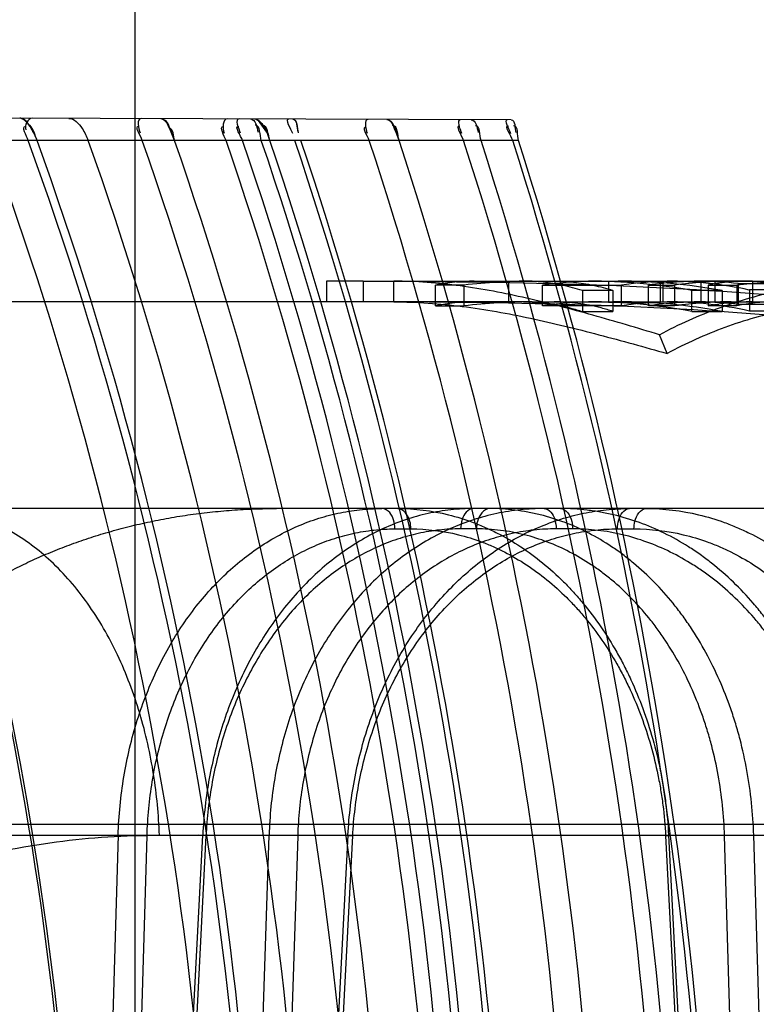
# Model space of a CAD drawing. Header units: millimetres. Extents: x 0 to 297, y 0 to 210.
# Tile 328 of 499: x 145.2121 to 145.287, y 160.0511 to 160.1511. Entities that reach past the tile are written whole.
import ezdxf

# ---------------------------------------------------------------- set-up
doc = ezdxf.new("R2010")
doc.units = ezdxf.units.MM
doc.header["$LTSCALE"] = 16.335
doc.layers.get('0').update_dxf_attribs({"linetype": 'CONTINUOUS'})
doc.layers.add('INTFCLR_1', color=7, linetype='CONTINUOUS')
doc.layers.add('INTFCLR_144815', color=7, linetype='CONTINUOUS')

msp = doc.modelspace()

# ---------------------------------------------------------------- linework, layer by layer
at = {"color": 9, "linetype": 'Continuous'}
msp.add_line((145.2238034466, 160.9997287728), (145.2238034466, 147.9284647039), dxfattribs=at)
at = {"layer": 'INTFCLR_1', "color": 9, "linetype": 'Continuous'}
for p, q in [((145.2620396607, 160.1409460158), (145.1593262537, 160.1413045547)), ((145.2627983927, 160.1388507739), (145.1584538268, 160.1388507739))]:
    msp.add_line(p, q, dxfattribs=at)
at = {"layer": 'INTFCLR_1', "color": 7, "linetype": 'Continuous'}
for p, q in [((145.2125578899, 160.1409433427), (145.2125063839, 160.1409801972)), ((145.2363398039, 160.1408669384), (145.2362934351, 160.14090233)), ((145.2363398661, 160.1408668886), (145.2371872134, 160.1396883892)), ((145.2275031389, 160.1397021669), (145.227846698, 160.1388507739)), ((145.227846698, 160.1388507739), (145.2275035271, 160.1397013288)), ((145.2506661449, 160.1388507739), (145.2503543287, 160.1396714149)), ((145.2503547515, 160.1396704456), (145.2506661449, 160.1388507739))]:
    msp.add_line(p, q, dxfattribs=at)
for points in [[(145.2123106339, 160.1410852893), (145.212264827, 160.141100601), (145.2122208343, 160.1411114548), (145.2121784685, 160.1411179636), (145.2121377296, 160.1411202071)], [(145.2123104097, 160.1410853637), (145.2123571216, 160.1410658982), (145.2124052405, 160.1410420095), (145.2124547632, 160.1410136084), (145.2125056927, 160.1409806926), (145.2125580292, 160.1409432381)], [(145.2361170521, 160.1410033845), (145.2360757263, 160.1410181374), (145.2360360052, 160.1410286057), (145.2359977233, 160.1410348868), (145.2359608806, 160.1410370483)], [(145.2361168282, 160.1410034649), (145.2361589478, 160.1409847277), (145.2362023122, 160.1409617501), (145.2362469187, 160.1409344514), (145.23629277, 160.1409028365), (145.2363398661, 160.1408668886)]]:
    msp.add_lwpolyline(points, dxfattribs=at)
at = {"layer": 'INTFCLR_1', "color": 6, "linetype": 'Continuous'}
for centre, radius, start, end in [((144.8589677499, 160.0104646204), 0.3589132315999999, 359.2634397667, 20.9595063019), ((144.8588208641, 160.0104645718), 0.3593183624, 359.2642780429, 20.9347710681), ((144.8601405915, 160.0104646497), 0.3717883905, 359.2889439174, 20.2013567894), ((144.8602869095, 160.0104646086), 0.3753259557, 359.2956524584, 20.0027825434), ((144.859114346, 160.0104646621), 0.3772831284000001, 359.2992983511, 19.8946138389), ((144.8589674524, 160.0104646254), 0.3823107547, 359.3085189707, 19.6221788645), ((144.8599994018, 160.0104660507), 0.3865155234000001, 359.3158305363, 19.3998935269), ((144.8592651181, 160.0104653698), 0.3903014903, 359.3225670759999, 19.2043971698), ((144.8601402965, 160.0104646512), 0.3944228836, 359.3297505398, 18.9960965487), ((144.8598494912, 160.0104650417), 0.3962836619, 359.3328413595, 18.9034484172), ((144.8594088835, 160.0104649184), 0.3985038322, 359.3365762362, 18.7941893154), ((144.8591140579, 160.0104646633), 0.3996065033, 359.3384435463, 18.7404322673), ((144.8597011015, 160.010464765), 0.4014449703, 359.3414588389, 18.6514187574), ((144.859554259, 160.010464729), 0.4021768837, 359.3426624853, 18.6162324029), ((144.8599983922, 160.0104654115), 0.4083350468, 359.3524804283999, 18.3253128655), ((144.8592642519, 160.0104652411), 0.4119203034, 359.3581402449, 18.1602453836), ((144.8598488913, 160.0104649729), 0.4175927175, 359.3668962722, 17.9051785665), ((144.859408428, 160.0104648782), 0.4197001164, 359.3700882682, 17.81226521), ((144.8597007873, 160.0104647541), 0.4224936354, 359.3742702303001, 17.690603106), ((144.8595539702, 160.0104647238), 0.4231891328, 359.3753027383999, 17.6605754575)]:
    msp.add_arc(centre, radius, start, end, dxfattribs=at)
at = {"layer": 'INTFCLR_1', "color": 7, "linetype": 'Continuous'}
msp.add_open_spline([(145.2138812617, 160.1388507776), (145.2137257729, 160.1392805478), (145.2133182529, 160.1400800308), (145.2126528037, 160.1411211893), (145.2121377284, 160.1411202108)], degree=3, knots=[0, 0, 0, 0, 0.470145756, 1, 1, 1, 1], dxfattribs=at)
at = {"layer": 'INTFCLR_1', "color": 6, "linetype": 'Continuous'}
for points in [[(145.2133832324, 160.1411158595), (145.2129354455, 160.1411174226), (145.2125740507, 160.1403643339), (145.2127272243, 160.1399435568)], [(145.2244482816, 160.141077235), (145.223961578, 160.1410789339), (145.2241776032, 160.1400802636), (145.2243392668, 160.1396211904)], [(145.2332133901, 160.1410466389), (145.2327173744, 160.1410483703), (145.2327175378, 160.1400656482), (145.2328789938, 160.1395966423)], [(145.2343979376, 160.141042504), (145.2339210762, 160.1410441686), (145.2343673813, 160.1400684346), (145.2345218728, 160.1396172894)], [(145.2355741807, 160.1410383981), (145.2360894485, 160.1410365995), (145.2361827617, 160.1401884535), (145.2363487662, 160.1397006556)], [(145.2394686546, 160.1410248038), (145.2389792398, 160.1410265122), (145.2396623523, 160.1400626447), (145.2398188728, 160.1395989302)], [(145.2398559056, 160.141023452), (145.2403316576, 160.1410217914), (145.2402419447, 160.1401522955), (145.2403938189, 160.139701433)], [(145.2398559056, 160.141023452), (145.2403586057, 160.1410216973), (145.240260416, 160.1401015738), (145.2404208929, 160.1396251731)], [(145.2129717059, 160.1388507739), (145.2128042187, 160.1393108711), (145.2122403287, 160.1403013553), (145.2127299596, 160.1402996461)], [(145.224569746, 160.1388507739), (145.2244041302, 160.1393210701), (145.2237197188, 160.1403064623), (145.2242183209, 160.1403047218)], [(145.2330832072, 160.1388507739), (145.2329260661, 160.1393072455), (145.2323216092, 160.1402736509), (145.2328043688, 160.1402719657)], [(145.2347598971, 160.1388507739), (145.2345988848, 160.1393209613), (145.2338658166, 160.140289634), (145.2343628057, 160.1402878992)], [(145.2366652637, 160.1388507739), (145.2364840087, 160.1393833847), (145.2365915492, 160.1404120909), (145.2360289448, 160.1404140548)], [(145.2476253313, 160.1388507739), (145.2474749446, 160.139304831), (145.2468286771, 160.1402516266), (145.2473069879, 160.140249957)], [(145.2475152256, 160.1409967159), (145.2470458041, 160.1409983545), (145.2472691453, 160.1400375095), (145.2474167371, 160.139591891)], [(145.2572161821, 160.1388507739), (145.2570558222, 160.1393471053), (145.2563116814, 160.1403698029), (145.256833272, 160.1403679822)], [(145.2568869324, 160.1409640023), (145.2564265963, 160.1409656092), (145.2568587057, 160.1400256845), (145.2570002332, 160.1395876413)], [(145.2579967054, 160.1409601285), (145.258487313, 160.1409584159), (145.2585522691, 160.1401355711), (145.2587023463, 160.1396684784)], [(145.2589897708, 160.1388507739), (145.2588252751, 160.1393627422), (145.2589489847, 160.140354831), (145.2584112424, 160.1403567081)], [(145.2616738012, 160.1409472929), (145.2612024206, 160.1409489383), (145.2618503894, 160.1400188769), (145.2619936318, 160.1395697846)], [(145.2622152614, 160.1388507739), (145.2620562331, 160.1393493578), (145.2612500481, 160.1403591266), (145.2617733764, 160.1403572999)], [(145.2620396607, 160.1409460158), (145.2624957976, 160.1409444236), (145.2623922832, 160.140103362), (145.2625306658, 160.13966872)], [(145.2627983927, 160.1388507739), (145.2626380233, 160.139354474), (145.2628206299, 160.1403517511), (145.2622920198, 160.1403535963)]]:
    msp.add_open_spline(points, degree=3, dxfattribs=at)
msp.add_open_spline([(145.2171080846, 160.1411028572), (145.217673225, 160.1411008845), (145.2184804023, 160.1401457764), (145.2189230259, 160.1392811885), (145.2190764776, 160.1388507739)], degree=3, knots=[0, 0, 0, 0, 0.5529271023, 1, 1, 1, 1], dxfattribs=at)
at = {"layer": 'INTFCLR_1', "color": 7, "linetype": 'Continuous'}
for points in [[(145.2264598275, 160.1410702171), (145.2270338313, 160.1410681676), (145.2273151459, 160.1402428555), (145.2275038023, 160.1397007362)], [(145.2264598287, 160.1410702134), (145.2269409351, 160.141068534), (145.2271730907, 160.1403920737), (145.2273785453, 160.1399570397)], [(145.2359608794, 160.1410370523), (145.2364333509, 160.1410355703), (145.2368349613, 160.1405061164), (145.2369863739, 160.140058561)], [(145.2125580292, 160.1409432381), (145.2129721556, 160.1406375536), (145.2133205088, 160.1402010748), (145.2134975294, 160.1397177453)], [(145.2138812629, 160.1388507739), (145.2136819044, 160.1393960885), (145.2135436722, 160.1400515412), (145.2130756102, 160.1403950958)], [(145.2275035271, 160.1397013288), (145.2272989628, 160.1401347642), (145.227215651, 160.1409157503), (145.2267363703, 160.1409174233)], [(145.2278466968, 160.1388507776), (145.2276998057, 160.1392725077), (145.2277618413, 160.1400824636), (145.2273152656, 160.1400806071)], [(145.2375349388, 160.138850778), (145.2373519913, 160.139390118), (145.2373464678, 160.1403829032), (145.2367769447, 160.1403820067)], [(145.2375349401, 160.1388507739), (145.2373557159, 160.1393734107), (145.2372416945, 160.139999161), (145.2368066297, 160.1403397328)], [(145.2494076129, 160.1409901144), (145.2499494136, 160.1409880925), (145.2501864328, 160.1401843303), (145.2503551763, 160.1396694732)], [(145.2494076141, 160.1409901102), (145.2498610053, 160.1409885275), (145.2500576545, 160.1403300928), (145.2502418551, 160.1399158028)], [(145.2503543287, 160.1396714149), (145.2501701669, 160.1400856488), (145.2501136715, 160.140839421), (145.2496603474, 160.1408410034)], [(145.2506661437, 160.138850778), (145.2504943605, 160.1393744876), (145.2505561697, 160.1403683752), (145.25000501, 160.1403663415)]]:
    msp.add_open_spline(points, degree=3, dxfattribs=at)
at = {"layer": 'INTFCLR_144815', "color": 6, "linetype": 'Continuous'}
for p, q in [((145.2433002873, 160.1245647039), (145.2433002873, 160.1224647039)), ((145.2470175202, 160.1245647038), (145.2433002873, 160.1245647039)), ((145.2572541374, 160.1241592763), (145.254355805, 160.1241592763)), ((145.254355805, 160.1220438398), (145.254355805, 160.1241591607)), ((145.2572541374, 160.1241593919), (145.2572541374, 160.1220440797)), ((145.2617730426, 160.1245647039), (145.2617730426, 160.1224647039)), ((145.2652341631, 160.1220555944), (145.2652341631, 160.1241704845)), ((145.2652341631, 160.1241658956), (145.2732643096, 160.1241658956)), ((145.2719398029, 160.1245300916), (145.2730345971, 160.1245608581)), ((145.2771910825, 160.1245309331), (145.2719398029, 160.1245309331)), ((145.2719398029, 160.1245300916), (145.2719398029, 160.1224287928)), ((145.2732643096, 160.1220508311), (145.2732643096, 160.1241658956)), ((145.2760140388, 160.1220544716), (145.2760140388, 160.1241694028)), ((145.2760140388, 160.1241668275), (145.2786786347, 160.1241668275)), ((145.2771910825, 160.1245309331), (145.2771910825, 160.1224296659)), ((145.2774715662, 160.1245647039), (145.2774715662, 160.1224647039)), ((145.2786786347, 160.1220517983), (145.2786786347, 160.1241668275)), ((145.2813100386, 160.1245600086), (145.2813100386, 160.1224598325)), ((145.2865613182, 160.1245596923), (145.2813100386, 160.1245596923)), ((145.2820756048, 160.1241703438), (145.2820756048, 160.1220554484)), ((145.2820756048, 160.1241703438), (145.2849895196, 160.1241703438)), ((145.2827228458, 160.1245647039), (145.2827228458, 160.1224647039)), ((145.2849895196, 160.1241748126), (145.2887341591, 160.1245647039)), ((145.2849895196, 160.1241748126), (145.2849895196, 160.1220600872)), ((145.285112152, 160.1243143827), (145.285112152, 160.1222049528)), ((145.285112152, 160.1243143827), (145.2903634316, 160.1243143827)), ((145.2859169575, 160.124564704), (145.2865613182, 160.1245593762)), ((145.2865613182, 160.1245596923), (145.2865613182, 160.1224595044)), ((145.2723794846, 160.1236204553), (145.2692837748, 160.1236204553)), ((145.2692837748, 160.1236117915), (145.2692837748, 160.1214754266)), ((145.2723794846, 160.1236204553), (145.2723794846, 160.1214844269)), ((145.2803888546, 160.121481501), (145.2803888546, 160.1236176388)), ((145.2834845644, 160.1236176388), (145.2803888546, 160.1236176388)), ((145.2834845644, 160.1236176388), (145.2834845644, 160.121481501)), ((145.294274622, 160.1236699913), (145.2862444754, 160.1236699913)), ((145.2862444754, 160.1236633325), (145.2862444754, 160.1215289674)), ((145.254355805, 160.1220439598), (145.2572541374, 160.1220439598)), ((145.2632842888, 160.1224647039), (145.2641686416, 160.1224647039)), ((145.2732643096, 160.1220508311), (145.2652341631, 160.1220508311)), ((145.2707689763, 160.1224647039), (145.2729307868, 160.1224647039)), ((145.2719398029, 160.1224296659), (145.2771910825, 160.1224296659)), ((145.2735821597, 160.1224647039), (145.2724871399, 160.1224487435)), ((145.2786786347, 160.1220517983), (145.2760140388, 160.1220517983)), ((145.2813100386, 160.1224595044), (145.2865613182, 160.1224595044)), ((145.2817016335, 160.1224647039), (145.2844026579, 160.1224647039)), ((145.2849895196, 160.1220554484), (145.2820756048, 160.1220554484)), ((145.2903634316, 160.1222049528), (145.285112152, 160.1222049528)), ((145.2858436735, 160.1224647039), (145.2859169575, 160.1224647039)), ((145.2865613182, 160.1224591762), (145.2859169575, 160.1224647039)), ((145.2692837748, 160.1214844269), (145.2723794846, 160.1214844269)), ((145.2803888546, 160.121481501), (145.2834845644, 160.121481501)), ((145.2862444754, 160.1215358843), (145.294274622, 160.1215358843)), ((145.2778980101, 160.1172221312), (145.2771297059, 160.1191255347)), ((145.222123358, 160.0682964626), (145.225055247, 160.0682232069)), ((145.2310369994, 160.0682232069), (145.2302878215, 160.0682913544)), ((145.2310369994, 160.0682232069), (145.2302878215, 160.0682913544)), ((145.2403624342, 160.0682232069), (145.2374496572, 160.0682964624)), ((145.2451031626, 160.068286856), (145.245949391, 160.0682232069)), ((145.2451031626, 160.068286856), (145.245949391, 160.0682232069))]:
    msp.add_line(p, q, dxfattribs=at)
at = {"layer": 'INTFCLR_144815', "color": 9, "linetype": 'Continuous'}
for p, q in [((145.24701752, 160.1245647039), (145.24701752, 160.1224647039)), ((145.2470175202, 160.1245647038), (145.3749629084, 160.124564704)), ((145.2501220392, 160.1224647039), (145.2501220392, 160.1245647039)), ((145.2632842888, 160.1224647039), (145.0568235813, 160.1224647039)), ((145.2641686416, 160.1224647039), (145.2707689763, 160.1224647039)), ((145.2729307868, 160.1224647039), (145.2817016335, 160.1224647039)), ((145.2844026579, 160.1224647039), (145.2858436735, 160.1224647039)), ((145.2859169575, 160.1224647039), (145.2930516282, 160.1224647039)), ((145.3686807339, 160.1014647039), (145.0977518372, 160.1014647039)), ((145.2502423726, 160.099401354), (145.2518566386, 160.099401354)), ((145.2585233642, 160.099401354), (145.2569090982, 160.099401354)), ((145.26829961, 160.099401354), (145.2666191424, 160.099401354)), ((145.2728458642, 160.099401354), (145.2745263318, 160.099401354)), ((145.0341136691, 160.0693955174), (145.4308861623, 160.0693955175)), ((145.0806249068, 160.0682964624), (145.4036327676, 160.0682964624)), ((145.222123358, 160.0682964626), (145.21999598, 159.9964647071)), ((145.2229334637, 159.9964647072), (145.225055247, 160.0682232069)), ((145.2270109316, 159.9964647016), (145.2307096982, 160.0682964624)), ((145.2310369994, 160.0682232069), (145.2273387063, 159.9964647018)), ((145.2351509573, 159.996464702), (145.2374496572, 160.0682964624)), ((145.2403624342, 160.0682232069), (145.2380692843, 159.9964647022)), ((145.2454692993, 160.068296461), (145.2417029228, 159.9964647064)), ((145.2421837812, 159.9964647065), (145.2459493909, 160.0682232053)), ((145.2777402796, 160.0682232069), (145.278480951, 160.0682938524)), ((145.2777402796, 160.0682232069), (145.278480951, 160.0682938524)), ((145.2777402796, 160.0682232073), (145.2814624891, 159.9964647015)), ((145.2780318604, 160.0682964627), (145.2817610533, 159.9964647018)), ((145.2866897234, 160.0682964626), (145.283722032, 160.0682232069)), ((145.2858677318, 159.996464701), (145.283722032, 160.0682232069)), ((145.2888345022, 159.9964647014), (145.2866897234, 160.0682964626))]:
    msp.add_line(p, q, dxfattribs=at)
at = {"layer": 'INTFCLR_144815', "color": 6, "linetype": 'Continuous'}
for centre, radius, start, end in [((145.2583116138, 160.1050758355), 0.0194890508, 90.0505467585, 101.7110607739), ((145.2641703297, 160.0653554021), 0.0592092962, 90.00163350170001, 96.7079876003), ((145.2707743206, 160.0854412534), 0.0391234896, 90.00782658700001, 98.1408454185), ((145.2699062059, 160.0656218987), 0.0589428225, 79.7557629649, 90.00448304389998), ((145.2729391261, 160.0659481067), 0.0586165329, 79.63574567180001, 90.0081513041), ((145.2787998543, 160.0854184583), 0.0391463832, 92.35530803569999, 98.1292264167), ((145.2817062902, 160.0833860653), 0.0411786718, 90.00647929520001, 97.945612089), ((145.2778858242, 160.0853646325), 0.0392000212, 77.6883125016, 89.9885882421), ((145.284402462, 160.0834605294), 0.041104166, 89.9997268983, 98.0045443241), ((145.28070122, 160.0854993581), 0.0390654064, 83.516823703, 89.10703190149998), ((145.2858642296, 160.1063786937), 0.0181862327, 90.06476287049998, 102.0241683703), ((145.2583029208, 160.1037520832), 0.0187125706, 90.02602657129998, 102.1769501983), ((145.2641723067, 160.0653634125), 0.0571013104, 90.0036776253, 96.95882694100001), ((145.2707713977, 160.0847903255), 0.0376743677, 90.0036824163, 98.4517223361), ((145.2699098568, 160.0656873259), 0.05677729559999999, 79.3643246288, 90.00833822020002), ((145.2729386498, 160.0659577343), 0.0565068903, 79.2437764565, 90.00797269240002), ((145.278804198, 160.0846827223), 0.0377822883, 92.4469894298, 98.43148422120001), ((145.2817037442, 160.0828056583), 0.0396590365, 90.00304939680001, 98.24842488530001), ((145.2778817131, 160.0846343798), 0.0378305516, 77.22877350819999, 89.98194851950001), ((145.2844053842, 160.0828018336), 0.0396629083, 90.0039383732, 98.3016995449), ((145.2807037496, 160.0848461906), 0.0376185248, 83.2702177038, 89.076537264), ((145.2887552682, 160.1047469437), 0.0177180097, 90.06826283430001, 102.2711624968)]:
    msp.add_arc(centre, radius, start, end, dxfattribs=at)
for points, knots in [([(145.24701752, 160.1245647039), (145.2542345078, 160.1245587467), (145.2686883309, 160.1244119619), (145.2903742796, 160.1232593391), (145.3121190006, 160.1206242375), (145.3263905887, 160.1173048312), (145.3334528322, 160.115093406)], [0, 0, 0, 0, 0.2481974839, 0.4967363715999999, 0.7464265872, 1, 1, 1, 1]), ([(145.2771297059, 160.1191255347), (145.2748761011, 160.1197904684), (145.2703943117, 160.1211251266), (145.2636627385, 160.1229001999), (145.2569121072, 160.1242052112), (145.252383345, 160.1245634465), (145.2501220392, 160.1245647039)], [0, 0, 0, 0, 0.2551087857, 0.5073848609, 0.755500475, 1, 1, 1, 1]), ([(145.2692837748, 160.1236117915), (145.268628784, 160.1238218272), (145.2673128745, 160.1241730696), (145.2653027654, 160.1244933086), (145.2639573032, 160.1245647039), (145.2632842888, 160.1245647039)], [0, 0, 0, 0, 0.3384743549, 0.6688225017, 1, 1, 1, 1]), ([(145.2664071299, 160.1245647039), (145.2670702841, 160.1245647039), (145.2684096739, 160.1244951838), (145.2704107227, 160.124181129), (145.2717275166, 160.1238337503), (145.2723794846, 160.1236271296)], [0, 0, 0, 0, 0.3279271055, 0.6618014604, 1, 1, 1, 1]), ([(145.2771297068, 160.1191255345), (145.2781124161, 160.1196544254), (145.28010558, 160.1206391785), (145.2831834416, 160.1218923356), (145.286323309, 160.122912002), (145.2895131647, 160.1236958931), (145.2927413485, 160.1242397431), (145.294911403, 160.1244396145), (145.2959982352, 160.1244992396)], [0, 0, 0, 0, 0.1693161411, 0.3369560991, 0.5037653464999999, 0.6697343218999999, 0.8348603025, 1, 1, 1, 1]), ([(145.332457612, 160.1133357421), (145.3254985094, 160.1154698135), (145.3114226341, 160.1186728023), (145.289960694, 160.121208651), (145.2685001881, 160.1223184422), (145.2541781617, 160.1224585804), (145.24701752, 160.1224647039)], [0, 0, 0, 0, 0.2524479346, 0.5018346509, 0.7507678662, 1, 1, 1, 1]), ([(145.2501220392, 160.1224647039), (145.2524535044, 160.1224637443), (145.2571182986, 160.1221196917), (145.2640699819, 160.120863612), (145.2709885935, 160.1191528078), (145.2755894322, 160.117864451), (145.2778980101, 160.1172221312)], [0, 0, 0, 0, 0.2459076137, 0.494557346, 0.7463427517, 1, 1, 1, 1]), ([(145.2632842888, 160.1224647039), (145.2636878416, 160.1224647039), (145.2644958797, 160.1224380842), (145.265704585, 160.1223184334), (145.2669081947, 160.1221194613), (145.2681046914, 160.1218417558), (145.268892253, 160.1216058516), (145.2692837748, 160.1214754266)], [0, 0, 0, 0, 0.1982768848, 0.3968878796, 0.5963695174, 0.7972415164, 1, 1, 1, 1]), ([(145.2723794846, 160.1214913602), (145.2719896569, 160.121619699), (145.2712055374, 160.1218518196), (145.2700145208, 160.1221250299), (145.2688164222, 160.1223207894), (145.2676132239, 160.1224385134), (145.2668088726, 160.1224647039), (145.2664071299, 160.1224647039)], [0, 0, 0, 0, 0.2026427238, 0.4034711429, 0.6029675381, 0.8016368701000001, 1, 1, 1, 1]), ([(145.2960845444, 160.1224016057), (145.2950360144, 160.122344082), (145.2929429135, 160.1221512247), (145.2898298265, 160.1216264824), (145.286754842, 160.1208704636), (145.283729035, 160.119887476), (145.2807640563, 160.1186799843), (145.2788443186, 160.1177314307), (145.2778980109, 160.117222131)], [0, 0, 0, 0, 0.1652943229, 0.3305000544, 0.4964943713, 0.6632805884, 0.8308415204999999, 1, 1, 1, 1]), ([(145.2820756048, 160.1220508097), (145.2824913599, 160.1221423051), (145.2833249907, 160.1222954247), (145.2845841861, 160.1224339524), (145.285424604, 160.1224647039), (145.2858436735, 160.1224647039)], [0, 0, 0, 0, 0.3363153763, 0.6689258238, 1, 1, 1, 1]), ([(145.1917144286, 160.0682964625), (145.1917225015, 160.0686710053), (145.1917558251, 160.0694200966), (145.1918573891, 160.0705416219), (145.1920107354, 160.0716611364), (145.1922163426, 160.0727791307), (145.1924749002, 160.073895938), (145.1927873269, 160.0750118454), (145.1931547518, 160.0761270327), (145.1935785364, 160.0772416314), (145.1940602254, 160.0783555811), (145.1946015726, 160.079468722), (145.1952044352, 160.0805805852), (145.1958709, 160.0816906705), (145.1966030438, 160.0827980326), (145.1974031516, 160.0839016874), (145.1982733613, 160.0850001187), (145.1992159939, 160.0860917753), (145.2002330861, 160.0871745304), (145.2013267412, 160.0882461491), (145.2024985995, 160.0893037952), (145.2037502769, 160.0903445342), (145.2050827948, 160.0913648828), (145.2064970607, 160.0923612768), (145.2079932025, 160.0933296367), (145.2095709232, 160.0942657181), (145.2112290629, 160.0951649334), (145.2129657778, 160.0960225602), (145.2147783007, 160.0968337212), (145.2166631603, 160.0975935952), (145.2186161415, 160.0982974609), (145.2206322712, 160.0989407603), (145.2227056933, 160.099519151), (145.2248298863, 160.1000286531), (145.2269976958, 160.1004657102), (145.2292015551, 160.1008272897), (145.2314334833, 160.1011109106), (145.233685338, 160.101314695), (145.2359487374, 160.1014373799), (145.2374609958, 160.1014647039), (145.2382170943, 160.1014647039)], [0, 0, 0, 0, 0.0178885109, 0.0357895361, 0.0537538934, 0.071825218, 0.09005003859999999, 0.1084728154, 0.1271396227, 0.1460967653, 0.165392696, 0.1850712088, 0.205181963, 0.2257665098, 0.2468772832, 0.2685505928, 0.2908375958, 0.3137719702, 0.3374005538, 0.3617514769, 0.3868638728, 0.4127558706, 0.4394590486, 0.4669814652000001, 0.4953422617, 0.524536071, 0.5545574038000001, 0.5853892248, 0.6170018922, 0.6493543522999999, 0.6824069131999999, 0.7161052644, 0.7503830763, 0.7851693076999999, 0.8203888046, 0.8559551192, 0.8917867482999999, 0.9277966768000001, 0.9638964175, 1, 1, 1, 1]), ([(145.2221233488, 160.0682964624), (145.22215327, 160.0692862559), (145.2222788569, 160.0712674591), (145.2226652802, 160.0742177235), (145.2232502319, 160.0771260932), (145.2240262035, 160.0799486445), (145.224981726, 160.0826540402), (145.226105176, 160.0852249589), (145.2273936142, 160.0876601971), (145.2288398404, 160.089944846), (145.2304286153, 160.0920555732), (145.2321439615, 160.0939756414), (145.2339754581, 160.0956973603), (145.2359170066, 160.0972154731), (145.237951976, 160.0985159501), (145.2400605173, 160.0995873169), (145.2422185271, 160.1004217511), (145.2444169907, 160.1010202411), (145.2466543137, 160.1013832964), (145.2481635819, 160.1014647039), (145.2489210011, 160.1014647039)], [0, 0, 0, 0, 0.0631725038, 0.126534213, 0.18968122, 0.2522749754, 0.313123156, 0.3725631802, 0.4311017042, 0.4887132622, 0.5448779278, 0.5994471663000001, 0.6527663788, 0.7050277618, 0.7564505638, 0.8065904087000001, 0.8556590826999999, 0.9037974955, 0.9516806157, 1, 1, 1, 1]), ([(145.2582304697, 160.1014647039), (145.2574580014, 160.1014647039), (145.2559012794, 160.1013793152), (145.2535786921, 160.1009948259), (145.2512774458, 160.1003525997), (145.2490314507, 160.099460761), (145.2468645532, 160.0983330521), (145.2447895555, 160.0969822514), (145.2428114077, 160.0954140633), (145.240941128, 160.0936371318), (145.2391984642, 160.0916715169), (145.2375948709, 160.089534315), (145.2361380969, 160.0872394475), (145.2348338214, 160.0847962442), (145.2336949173, 160.082228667), (145.2327309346, 160.0795643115), (145.2319478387, 160.0768323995), (145.2313444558, 160.0740423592), (145.2309197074, 160.0711937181), (145.2307591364, 160.0692687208), (145.2307096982, 160.0682964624)], [0, 0, 0, 0, 0.04892148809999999, 0.0985060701, 0.1488143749, 0.1999388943, 0.2512748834, 0.3032647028, 0.356508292, 0.4109220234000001, 0.4664391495, 0.5226780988, 0.5799595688, 0.6384183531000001, 0.6979170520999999, 0.7576942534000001, 0.8177177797, 0.8777661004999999, 0.9383459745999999, 1, 1, 1, 1]), ([(145.2653849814, 160.1014647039), (145.2645828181, 160.1014647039), (145.2629687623, 160.1013796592), (145.2605626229, 160.1009956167), (145.2581835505, 160.1003538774), (145.2558665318, 160.0994625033), (145.2536363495, 160.0983349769), (145.2515062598, 160.0969841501), (145.2494811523, 160.0954157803), (145.2475722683, 160.0936384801), (145.2457998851, 160.0916722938), (145.2441761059, 160.0895346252), (145.2427087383, 160.0872401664), (145.2414028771, 160.0847978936), (145.2402709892, 160.0822309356), (145.2393227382, 160.0795661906), (145.2385641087, 160.0768333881), (145.237993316, 160.0740425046), (145.2376092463, 160.0711930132), (145.2374813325, 160.0692683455), (145.2374496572, 160.0682964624)], [0, 0, 0, 0, 0.0502865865, 0.1011026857, 0.1524767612, 0.204473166, 0.2564582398, 0.3088815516, 0.3623547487, 0.4168018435, 0.472169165, 0.5280952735, 0.5848977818, 0.6427264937, 0.7015393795, 0.7606028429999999, 0.8198834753, 0.8791888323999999, 0.939041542, 1, 1, 1, 1]), ([(145.2454693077, 160.0682964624), (145.2455206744, 160.0692871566), (145.2456919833, 160.0712705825), (145.2461549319, 160.0742216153), (145.2468243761, 160.0771306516), (145.2476915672, 160.0799536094), (145.2487431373, 160.0826590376), (145.2499665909, 160.0852292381), (145.2513578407, 160.0876612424), (145.2529106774, 160.0899438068), (145.2546089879, 160.09205367), (145.2564373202, 160.0939751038), (145.2583829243, 160.0956979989), (145.2604386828, 160.0972164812), (145.2625870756, 160.0985168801), (145.2648062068, 160.0995877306), (145.2670719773, 160.1004218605), (145.2693750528, 160.1010201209), (145.2717138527, 160.1013831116), (145.2732896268, 160.1014647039), (145.2740800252, 160.1014647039)], [0, 0, 0, 0, 0.0617645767, 0.1238341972, 0.1858367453, 0.2474594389, 0.3075396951, 0.3663962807, 0.4245254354, 0.4818141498, 0.5381008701, 0.5929697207, 0.6467555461, 0.6997012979, 0.7518788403, 0.8028838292, 0.8528777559, 0.9019655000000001, 0.9507889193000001, 1, 1, 1, 1])]:
    msp.add_open_spline(points, degree=3, knots=knots, dxfattribs=at)
at = {"layer": 'INTFCLR_144815', "color": 9, "linetype": 'Continuous'}
for points, knots in [([(145.2263114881, 160.0682964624), (145.2262387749, 160.0703548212), (145.2258419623, 160.0745327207), (145.2244606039, 160.0806977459), (145.2222400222, 160.0865851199), (145.2192274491, 160.0918359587), (145.2155557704, 160.0961318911), (145.2114321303, 160.0992442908), (145.2077404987, 160.100798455), (145.2051824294, 160.1013060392), (145.2037823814, 160.1014423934), (145.2030931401, 160.1014647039), (145.2027518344, 160.1014647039)], [0, 0, 0, 0, 0.1386504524, 0.2817150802, 0.4241078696, 0.5606356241, 0.6872225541, 0.8019503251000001, 0.9053638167, 0.9536163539, 0.9770240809, 1, 1, 1, 1]), ([(145.2502423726, 160.099401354), (145.2502389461, 160.0997132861), (145.2501465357, 160.1003035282), (145.2497699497, 160.1011111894), (145.2492167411, 160.1014647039), (145.2489210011, 160.1014647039)], [0, 0, 0, 0, 0.3534251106, 0.6649410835, 1, 1, 1, 1]), ([(145.250535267, 160.1014647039), (145.2522576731, 160.1014647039), (145.2548684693, 160.1011407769), (145.2577794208, 160.1002349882), (145.2594217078, 160.0995646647), (145.2618882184, 160.0983900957), (145.2646142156, 160.0965830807), (145.2670463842, 160.0943801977), (145.2683849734, 160.0929795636), (145.2703501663, 160.0907180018), (145.2720685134, 160.0882000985), (145.2735252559, 160.0855049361), (145.2744514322, 160.0836070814), (145.2758888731, 160.0801377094), (145.2769178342, 160.0764840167), (145.27750878, 160.0732675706), (145.2778279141, 160.071069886), (145.2779749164, 160.0694074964), (145.2780318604, 160.0682964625)], [0, 0, 0, 0, 0.1091978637, 0.1646839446, 0.1929779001, 0.221582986, 0.337836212, 0.3983940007, 0.4294053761, 0.4606082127, 0.5883152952, 0.6213567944, 0.6548436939, 0.7221509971, 0.8592379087, 0.8943221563, 0.9294697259, 1, 1, 1, 1]), ([(145.2518566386, 160.099401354), (145.2518538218, 160.0996577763), (145.2517805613, 160.100471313), (145.2511301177, 160.1014647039), (145.250535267, 160.1014647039)], [0, 0, 0, 0, 0.301234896, 1, 1, 1, 1]), ([(145.2582304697, 160.1014647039), (145.2579483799, 160.1014647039), (145.2574039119, 160.1011353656), (145.2570103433, 160.1003314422), (145.2569126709, 160.0997265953), (145.2569090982, 160.099401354)], [0, 0, 0, 0, 0.3193259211, 0.6318042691, 1, 1, 1, 1]), ([(145.2598447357, 160.1014647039), (145.2592498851, 160.1014647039), (145.2585994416, 160.1004713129), (145.2585261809, 160.0996577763), (145.2585233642, 160.099401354)], [0, 0, 0, 0, 0.6987650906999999, 1, 1, 1, 1]), ([(145.286689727, 160.0682964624), (145.2866227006, 160.0704918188), (145.2862814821, 160.0737699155), (145.2854571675, 160.077503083), (145.2848689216, 160.0795837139), (145.2838897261, 160.0825888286), (145.2824226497, 160.0859377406), (145.2805618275, 160.0890241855), (145.2794086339, 160.0906728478), (145.2776391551, 160.092969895), (145.2756256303, 160.095040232), (145.2734016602, 160.0967953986), (145.2719050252, 160.0978524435), (145.2692174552, 160.0994425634), (145.2662968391, 160.1005612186), (145.2637316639, 160.1011188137), (145.2620137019, 160.1013844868), (145.2607111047, 160.1014647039), (145.2598447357, 160.1014647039)], [0, 0, 0, 0, 0.1400985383, 0.209202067, 0.2436857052, 0.2779712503, 0.4108016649, 0.4755818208, 0.5076100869, 0.5390793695, 0.6605405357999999, 0.6902617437, 0.7197591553, 0.7773480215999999, 0.8891702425, 0.9170270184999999, 0.944737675, 1, 1, 1, 1]), ([(145.2653849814, 160.1014647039), (145.2656522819, 160.1014647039), (145.2661685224, 160.1011206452), (145.2665244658, 160.1003260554), (145.2666158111, 160.0997260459), (145.2666191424, 160.099401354)], [0, 0, 0, 0, 0.3094490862, 0.6240900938, 1, 1, 1, 1]), ([(145.2956548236, 160.0682964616), (145.295539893, 160.07049612), (145.2951161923, 160.0737792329), (145.2941839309, 160.0775057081), (145.293530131, 160.0795849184), (145.2924476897, 160.082597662), (145.2908493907, 160.0859493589), (145.2888567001, 160.0890270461), (145.287625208, 160.0906740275), (145.2857330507, 160.092977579), (145.2835964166, 160.0950458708), (145.2812546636, 160.0967960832), (145.2796759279, 160.0978537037), (145.2768454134, 160.0994452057), (145.2737907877, 160.1005613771), (145.2711137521, 160.1011187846), (145.2693231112, 160.1013843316), (145.2679671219, 160.1014647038), (145.267065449, 160.1014647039)], [0, 0, 0, 0, 0.1372712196, 0.2052298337, 0.2392153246, 0.2730583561, 0.4047297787, 0.4692984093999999, 0.5013153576, 0.5328355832, 0.6550823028, 0.685130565, 0.7150016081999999, 0.7734436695, 0.8872368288, 0.9156003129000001, 0.9438071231, 1, 1, 1, 1]), ([(145.267065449, 160.1014647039), (145.267642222, 160.1014647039), (145.2682307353, 160.1004458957), (145.2682969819, 160.0996575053), (145.26829961, 160.099401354)], [0, 0, 0, 0, 0.6924562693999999, 1, 1, 1, 1]), ([(145.2728458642, 160.099401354), (145.2728490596, 160.0997128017), (145.2729355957, 160.100298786), (145.2732757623, 160.1010956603), (145.2737994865, 160.1014647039), (145.2740800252, 160.1014647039)], [0, 0, 0, 0, 0.3608965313, 0.6749370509, 1, 1, 1, 1]), ([(145.2745263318, 160.099401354), (145.2745289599, 160.0996575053), (145.2745952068, 160.1004458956), (145.2751837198, 160.1014647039), (145.2757604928, 160.1014647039)], [0, 0, 0, 0, 0.3075437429, 1, 1, 1, 1]), ([(145.2757604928, 160.1014647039), (145.277550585, 160.1014647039), (145.2802578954, 160.1011438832), (145.2832829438, 160.1002363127), (145.2849830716, 160.0995653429), (145.2875204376, 160.0983954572), (145.2903238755, 160.0965928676), (145.2928233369, 160.0943826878), (145.2941915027, 160.092980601), (145.2961889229, 160.0907245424), (145.2979311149, 160.0882057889), (145.2993969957, 160.0855056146), (145.3003230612, 160.0836083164), (145.3017493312, 160.0801403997), (145.302748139, 160.0764839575), (145.3032981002, 160.0732673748), (145.3035856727, 160.0710691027), (145.3037047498, 160.069406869), (145.3037412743, 160.0682964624)], [0, 0, 0, 0, 0.1122131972, 0.1688827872, 0.1976770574, 0.2267148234, 0.3439892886, 0.40465764, 0.4356288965, 0.4667317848, 0.5935166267, 0.6262191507, 0.6593305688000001, 0.7258095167, 0.8610570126, 0.8956709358, 0.930355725, 1, 1, 1, 1]), ([(145.225055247, 160.0682232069), (145.2250824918, 160.0691449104), (145.2251969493, 160.0709827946), (145.2255494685, 160.0737130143), (145.2260805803, 160.07639331), (145.2267853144, 160.079003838), (145.2276591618, 160.0815252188), (145.2286961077, 160.083939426), (145.2298885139, 160.0862300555), (145.2312286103, 160.0883809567), (145.2327064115, 160.0903773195), (145.2343124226, 160.0922041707), (145.2360345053, 160.093849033), (145.237861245, 160.0952994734), (145.239779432, 160.0965455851), (145.2417758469, 160.0975778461), (145.2438357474, 160.0983883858), (145.2459430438, 160.0989715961), (145.2480836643, 160.0993236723), (145.2495235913, 160.0994012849), (145.2502423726, 160.099401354)], [0, 0, 0, 0, 0.0625745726, 0.1248550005, 0.1866798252, 0.2478544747, 0.3082038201, 0.3676141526, 0.425998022, 0.4832796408, 0.5394104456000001, 0.5943626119, 0.6481437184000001, 0.7008001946, 0.7524211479, 0.8031258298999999, 0.8530584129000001, 0.9023713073, 0.9512231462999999, 1, 1, 1, 1]), ([(145.2569090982, 160.099401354), (145.2561887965, 160.099401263), (145.2547443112, 160.0993232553), (145.2525948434, 160.0989704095), (145.250474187, 160.0983864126), (145.2483962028, 160.0975750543), (145.2463769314, 160.0965418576), (145.2444314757, 160.0952949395), (145.2425733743, 160.0938439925), (145.2408157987, 160.0921988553), (145.2391702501, 160.0903717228), (145.2376491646, 160.0883751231), (145.2362623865, 160.0862241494), (145.2350201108, 160.0839333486), (145.233930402, 160.0815185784), (145.2330015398, 160.078996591), (145.2322401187, 160.0763864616), (145.2316509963, 160.0737081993), (145.2312392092, 160.0709811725), (145.2310844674, 160.0691443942), (145.2310369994, 160.0682232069)], [0, 0, 0, 0, 0.04853363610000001, 0.0972448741, 0.1464994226, 0.1964678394, 0.2472926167, 0.2990835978, 0.3519321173, 0.4059197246, 0.4610871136, 0.5174194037, 0.5748613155, 0.6333593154, 0.6928460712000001, 0.7532136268, 0.8143005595, 0.8759049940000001, 0.9378484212, 1, 1, 1, 1]), ([(145.2666191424, 160.099401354), (145.2658702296, 160.0994012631), (145.2643707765, 160.099323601), (145.2621414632, 160.0989712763), (145.2599469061, 160.0983878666), (145.2578014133, 160.0975770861), (145.2557215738, 160.096544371), (145.2537229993, 160.0952977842), (145.2518196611, 160.0938470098), (145.2500250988, 160.0922018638), (145.248351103, 160.0903745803), (145.2468103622, 160.0883776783), (145.2454128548, 160.0862263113), (145.2441688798, 160.083935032), (145.2430865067, 160.0815197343), (145.2421739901, 160.0789971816), (145.2414377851, 160.0763864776), (145.2408825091, 160.073707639), (145.2405129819, 160.0709800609), (145.2403918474, 160.0691438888), (145.2403624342, 160.0682232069)], [0, 0, 0, 0, 0.0499407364, 0.0999091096, 0.1502460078, 0.2010996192, 0.2525979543, 0.3048454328, 0.3579363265, 0.4119615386, 0.4669770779, 0.5229873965, 0.5799608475, 0.6378693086, 0.6966725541, 0.7562907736, 0.816591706, 0.8774027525, 0.9385736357, 1, 1, 1, 1]), ([(145.245949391, 160.0682232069), (145.2459977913, 160.0691457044), (145.2461570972, 160.0709855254), (145.246583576, 160.0737161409), (145.2471949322, 160.0763967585), (145.2479855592, 160.0790075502), (145.2489503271, 160.0815291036), (145.250082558, 160.0839433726), (145.2513739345, 160.0862339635), (145.2528159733, 160.0883846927), (145.2543979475, 160.0903807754), (145.2561095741, 160.0922072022), (145.2579379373, 160.0938515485), (145.2598708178, 160.0953013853), (145.2618942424, 160.0965468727), (145.263994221, 160.0975785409), (145.2661552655, 160.0983885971), (145.2683605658, 160.0989715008), (145.2705954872, 160.0993234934), (145.2720968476, 160.0994012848), (145.2728458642, 160.099401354)], [0, 0, 0, 0, 0.0611908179, 0.1222147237, 0.1829320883, 0.2431674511, 0.3027619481, 0.3616136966, 0.4196425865, 0.4767760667, 0.5329633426, 0.5881693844, 0.6423876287, 0.6956445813, 0.7480025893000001, 0.7995481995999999, 0.8503870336, 0.9006282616, 0.9503847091, 1, 1, 1, 1]), ([(145.2518566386, 160.099401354), (145.2534769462, 160.099401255), (145.2559330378, 160.0990969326), (145.258671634, 160.0982452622), (145.2602169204, 160.097615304), (145.2625376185, 160.0965111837), (145.265102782, 160.0948126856), (145.2673919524, 160.0927419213), (145.2686519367, 160.0914253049), (145.270501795, 160.0892996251), (145.2721196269, 160.0869327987), (145.2734915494, 160.084399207), (145.2743637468, 160.0826152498), (145.2757175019, 160.0793541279), (145.2766875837, 160.0759196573), (145.2772455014, 160.0728960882), (145.2775469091, 160.070830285), (145.2776860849, 160.0692676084), (145.2777402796, 160.0682232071)], [0, 0, 0, 0, 0.1092276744, 0.164732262, 0.1930353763, 0.2216494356, 0.3379317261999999, 0.3985016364, 0.4295176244, 0.4607235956, 0.5884331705, 0.6214716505, 0.6549538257, 0.7222478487, 0.8592954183, 0.8943667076, 0.9295004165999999, 1, 1, 1, 1]), ([(145.283722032, 160.0682232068), (145.2836602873, 160.0702867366), (145.2833417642, 160.0733680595), (145.2825692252, 160.0768773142), (145.2820179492, 160.0788331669), (145.2810999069, 160.0816578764), (145.2797234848, 160.0848057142), (145.2779771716, 160.0877071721), (145.2768948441, 160.0892569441), (145.2752341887, 160.0914161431), (145.2733438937, 160.0933622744), (145.2712556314, 160.0950121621), (145.2698503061, 160.096005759), (145.267326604, 160.0975004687), (145.2645836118, 160.0985519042), (145.2621744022, 160.0990763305), (145.260560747, 160.09932622), (145.2593371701, 160.0994013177), (145.2585233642, 160.099401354)], [0, 0, 0, 0, 0.1401554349, 0.2092802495, 0.2437731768, 0.278066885, 0.4109186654, 0.4756997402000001, 0.5077267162, 0.5391938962, 0.6606352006, 0.6903495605, 0.7198399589, 0.7774134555, 0.8891990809, 0.9170475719, 0.9447508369, 1, 1, 1, 1]), ([(145.2952080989, 160.0682232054), (145.2950988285, 160.0702909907), (145.294698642, 160.0733772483), (145.293819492, 160.0768798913), (145.2932035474, 160.078834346), (145.292183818, 160.0816664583), (145.2906789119, 160.0848172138), (145.2888029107, 160.0877099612), (145.2876436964, 160.0892580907), (145.2858627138, 160.091423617), (145.2838518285, 160.0933677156), (145.281648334, 160.0950128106), (145.2801628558, 160.0960069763), (145.2774996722, 160.0975030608), (145.2746259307, 160.0985520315), (145.2721076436, 160.0990762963), (145.2704232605, 160.0993260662), (145.2691477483, 160.0994013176), (145.26829961, 160.099401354)], [0, 0, 0, 0, 0.1372189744, 0.2051572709, 0.2391345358, 0.2729704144, 0.4046232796, 0.4691910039, 0.5012093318, 0.532732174, 0.6549974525, 0.6850517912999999, 0.7149291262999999, 0.7733849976, 0.8872107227, 0.9155819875, 0.9437956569, 1, 1, 1, 1]), ([(145.2745263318, 160.099401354), (145.2762078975, 160.0994012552), (145.2787510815, 160.0990999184), (145.2815924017, 160.0982465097), (145.2831892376, 160.0976159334), (145.2855723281, 160.0965161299), (145.2882051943, 160.0948217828), (145.2905519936, 160.0927441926), (145.291836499, 160.0914262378), (145.2937119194, 160.0893055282), (145.2953470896, 160.0869377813), (145.2967227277, 160.0843997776), (145.2975918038, 160.0826162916), (145.2989300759, 160.0793563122), (145.2998662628, 160.0759192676), (145.3003813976, 160.0728958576), (145.3006504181, 160.0708294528), (145.3007613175, 160.0692669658), (145.3007950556, 160.0682232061)], [0, 0, 0, 0, 0.1121881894, 0.1688419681, 0.1976277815, 0.2266576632, 0.3439058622, 0.4045631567, 0.4355300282, 0.4666294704, 0.5934112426, 0.6261161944, 0.6592317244, 0.7257227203, 0.8610048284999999, 0.8956301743, 0.9303276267, 1, 1, 1, 1]), ([(145.185110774, 160.0567379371), (145.1866550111, 160.0576894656), (145.1899506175, 160.0595600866), (145.19496054, 160.0619317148), (145.1992928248, 160.0636125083), (145.2026977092, 160.0647366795), (145.2078884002, 160.0662514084), (145.2157397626, 160.0678321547), (145.2228162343, 160.0682964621), (145.2263114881, 160.0682964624)], [0, 0, 0, 0, 0.1256183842, 0.2621812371, 0.3835069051, 0.4471817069, 0.5104573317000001, 0.7579366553, 1, 1, 1, 1])]:
    msp.add_open_spline(points, degree=3, knots=knots, dxfattribs=at)

doc.saveas('drawing.dxf')
